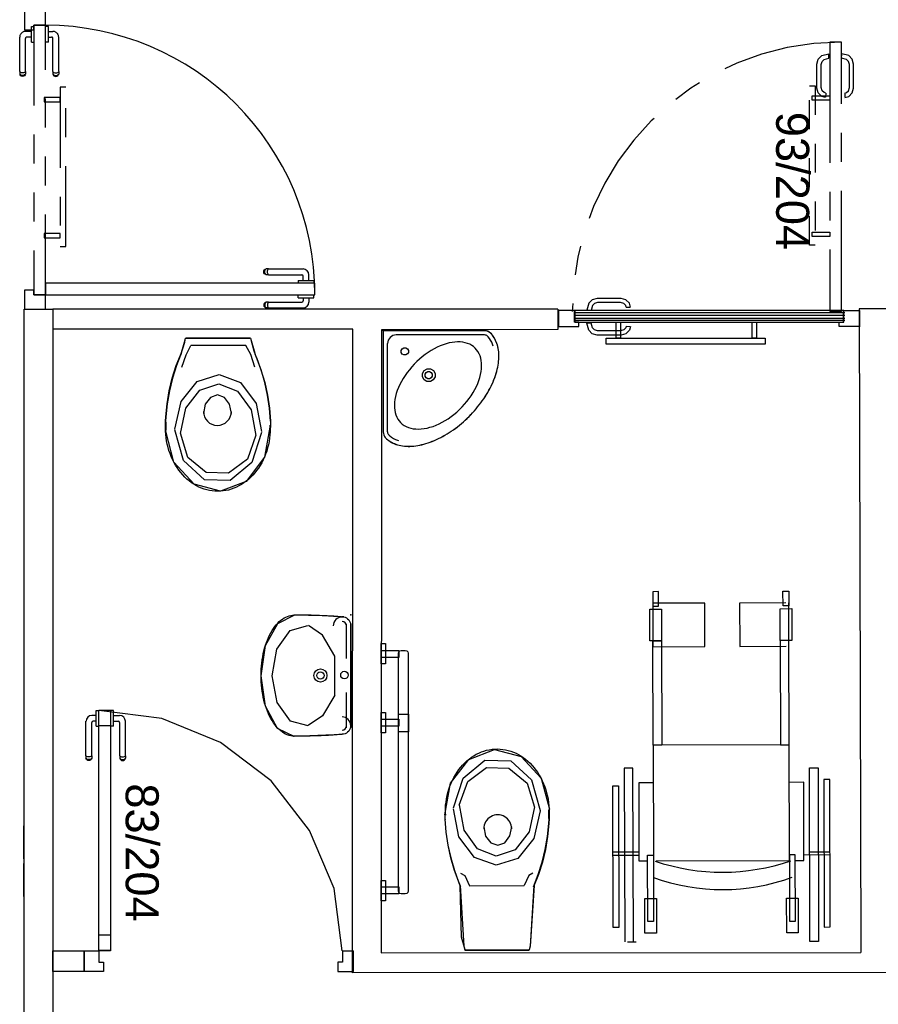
# Model space of a CAD drawing. Header units: millimetres. Extents: x -15 to 127, y -65 to 67.
# Tile 313 of 476: x 41.73 to 44.7, y 23.69 to 27.09. Entities that reach past the tile are written whole.
import ezdxf

# ---------------------------------------------------------------- set-up
doc = ezdxf.new("R2010")
doc.units = ezdxf.units.MM
doc.header["$MEASUREMENT"] = 0
for name, pattern in [('PC_DASH_1', [0.638889, 0.277778, -0.083333, 0.055556, -0.083333, 0.055556, -0.083333]), ('PC_DASH_3', [0.055556, 0.027778, -0.027778]), ('PC_DASH_4', [0.638889, 0.416667, -0.083333, 0.055556, -0.083333])]:
    doc.linetypes.add(name, pattern=pattern)
doc.layers.add('structure rdc', color=7, linetype='Continuous')
doc.styles.get("Standard").update_dxf_attribs({"font": 'BKANT.TTF'})

# ---------------------------------------------------------------- blocks, each defined once
blk = doc.blocks.new('PD_9218')
at = {"layer": 'structure rdc', "color": 0, "linetype": 'PC_DASH_1'}
for points in [[(41.8954, -19.4459), (41.8954, -19.9959), (41.9154, -19.9959), (41.9154, -19.4459), (41.8954, -19.4459)], [(41.84, -19.4808), (41.84, -19.4958), (41.8954, -19.4958), (41.8954, -19.4808), (41.84, -19.4808)], [(41.84, -19.9509), (41.84, -19.9659), (41.8954, -19.9659), (41.8954, -19.9509), (41.84, -19.9509)]]:
    blk.add_lwpolyline(points, dxfattribs=at)
blk = doc.blocks.new('PD_9221')
at = {"layer": 'structure rdc', "color": 0}
for p, q in [((42.7182, -20.1629), (42.7182, -20.1628)), ((42.7182, -20.1727), (42.7182, -20.1629)), ((42.7722, -20.1629), (42.7722, -20.1628)), ((42.7722, -20.1727), (42.7722, -20.1629)), ((42.6, -20.1947), (42.5994, -20.1982)), ((42.5994, -20.1982), (42.6, -20.2016)), ((42.6018, -20.1917), (42.6, -20.1947)), ((42.6, -20.2016), (42.6018, -20.2046)), ((42.6044, -20.1895), (42.6018, -20.1917)), ((42.6018, -20.2046), (42.6044, -20.2068)), ((42.603, -20.1947), (42.6025, -20.1982)), ((42.6025, -20.1982), (42.603, -20.2016)), ((42.6046, -20.1917), (42.603, -20.1947)), ((42.603, -20.2016), (42.6046, -20.2046)), ((42.6077, -20.1883), (42.6044, -20.1895)), ((42.607, -20.1895), (42.6046, -20.1917)), ((42.6046, -20.2046), (42.607, -20.2068)), ((42.6099, -20.1883), (42.6077, -20.1883)), ((42.6161, -20.1883), (42.6099, -20.1883)), ((42.6121, -20.1947), (42.6118, -20.1982)), ((42.6118, -20.1982), (42.6121, -20.2016)), ((42.613, -20.1917), (42.6121, -20.1947)), ((42.6121, -20.2016), (42.613, -20.2046)), ((42.6144, -20.1895), (42.613, -20.1917)), ((42.613, -20.2046), (42.6144, -20.2068)), ((42.6161, -20.1883), (42.7303, -20.1883)), ((42.7182, -20.1728), (42.7182, -20.1727)), ((42.7182, -20.1728), (42.7198, -20.1728)), ((42.7198, -20.1728), (42.7245, -20.1728)), ((42.7245, -20.1728), (42.7317, -20.1728)), ((42.7317, -20.1728), (42.7405, -20.1728)), ((42.7353, -20.1728), (42.7353, -20.1833)), ((42.7405, -20.1728), (42.7499, -20.1728)), ((42.7499, -20.1728), (42.7587, -20.1728)), ((42.7551, -20.1728), (42.7551, -20.188)), ((42.7587, -20.1728), (42.7659, -20.1728)), ((42.7659, -20.1728), (42.7706, -20.1728)), ((42.7706, -20.1728), (42.7722, -20.1728)), ((42.7722, -20.1728), (42.7722, -20.1727)), ((42.6044, -20.2068), (42.6077, -20.208)), ((42.6099, -20.208), (42.6077, -20.208)), ((42.6161, -20.208), (42.6099, -20.208)), ((42.6161, -20.208), (42.735, -20.208))]:
    blk.add_line(p, q, dxfattribs=at)
for centre, radius in [((42.7303, -20.1833), 0.00501), ((42.735, -20.188), 0.02)]:
    blk.add_arc(centre, radius, 270, 0, dxfattribs=at)
blk = doc.blocks.new('PD_9222')
at = {"layer": 'structure rdc', "color": 0}
for p, q in [((42.5994, -20.0832), (42.6, -20.0798)), ((42.6, -20.0867), (42.5994, -20.0832)), ((42.6, -20.0798), (42.6018, -20.0768)), ((42.6018, -20.0897), (42.6, -20.0867)), ((42.6018, -20.0768), (42.6044, -20.0746)), ((42.6044, -20.0919), (42.6018, -20.0897)), ((42.6025, -20.0832), (42.603, -20.0798)), ((42.603, -20.0867), (42.6025, -20.0832)), ((42.603, -20.0798), (42.6046, -20.0768)), ((42.6046, -20.0897), (42.603, -20.0867)), ((42.6044, -20.0746), (42.6077, -20.0734)), ((42.6077, -20.0931), (42.6044, -20.0919)), ((42.6046, -20.0768), (42.607, -20.0746)), ((42.607, -20.0919), (42.6046, -20.0897)), ((42.6099, -20.0734), (42.6077, -20.0734)), ((42.6099, -20.0931), (42.6077, -20.0931)), ((42.6161, -20.0734), (42.6099, -20.0734)), ((42.6161, -20.0931), (42.6099, -20.0931)), ((42.6118, -20.0832), (42.6121, -20.0798)), ((42.6121, -20.0867), (42.6118, -20.0832)), ((42.6121, -20.0798), (42.613, -20.0768)), ((42.613, -20.0897), (42.6121, -20.0867)), ((42.613, -20.0768), (42.6144, -20.0746)), ((42.6144, -20.0919), (42.613, -20.0897)), ((42.6161, -20.0734), (42.735, -20.0734)), ((42.6161, -20.0931), (42.7303, -20.0931)), ((42.7353, -20.1137), (42.7353, -20.0981)), ((42.7551, -20.1137), (42.7551, -20.0934)), ((42.7182, -20.1137), (42.7198, -20.1137)), ((42.7182, -20.1137), (42.7182, -20.1138)), ((42.7182, -20.1138), (42.7182, -20.1236)), ((42.7182, -20.1236), (42.7182, -20.1237)), ((42.7198, -20.1137), (42.7245, -20.1137)), ((42.7245, -20.1137), (42.7317, -20.1137)), ((42.7317, -20.1137), (42.7405, -20.1137)), ((42.7405, -20.1137), (42.7499, -20.1137)), ((42.7499, -20.1137), (42.7587, -20.1137)), ((42.7587, -20.1137), (42.7659, -20.1137)), ((42.7659, -20.1137), (42.7706, -20.1137)), ((42.7706, -20.1137), (42.7722, -20.1137)), ((42.7722, -20.1137), (42.7722, -20.1138)), ((42.7722, -20.1138), (42.7722, -20.1236)), ((42.7722, -20.1236), (42.7722, -20.1237))]:
    blk.add_line(p, q, dxfattribs=at)
for centre, radius in [((42.7303, -20.0981), 0.00501), ((42.735, -20.0934), 0.02)]:
    blk.add_arc(centre, radius, 0, 90, dxfattribs=at)
blk = doc.blocks.new('PD_9220')
at = {"layer": 'structure rdc'}
for name in ['PD_9222', 'PD_9221']:
    blk.add_blockref(name, (0, 0), dxfattribs=at)
blk = doc.blocks.new('PD_9219')
at = {"layer": 'structure rdc', "color": 0}
for points in [[(41.7729, -19.183), (41.7729, -19.2474), (41.8049, -19.2474), (41.8049, -19.2315), (41.845, -19.2315), (41.845, -19.183), (41.7729, -19.183)], [(42.7762, -20.1628), (42.7762, -20.1227), (41.845, -20.1227), (41.845, -20.1628), (42.7762, -20.1628)], [(41.8049, -20.1628), (41.8049, -20.1469), (41.7729, -20.1469), (41.7729, -20.2128), (41.845, -20.2128), (41.845, -20.1628), (41.8049, -20.1628)]]:
    blk.add_lwpolyline(points, dxfattribs=at)
blk.add_arc((41.845, -20.1628), 0.9313, 0, 90, dxfattribs=at)
at = {"layer": 'structure rdc'}
blk.add_blockref('PD_9220', (0, 0), dxfattribs=at)
blk = doc.blocks.new('PD_9224')
at = {"layer": 'structure rdc', "color": 0, "linetype": 'PC_DASH_1'}
for p, q in [((41.8454, -19.2354), (41.8453, -19.2354)), ((41.8553, -19.2354), (41.8454, -19.2354)), ((41.8554, -19.2354), (41.8553, -19.2354)), ((41.8554, -19.237), (41.8554, -19.2354)), ((41.8554, -19.2417), (41.8554, -19.237)), ((41.8554, -19.2489), (41.8554, -19.2417)), ((41.8554, -19.2577), (41.8554, -19.2489)), ((41.8554, -19.2525), (41.8706, -19.2525)), ((41.8554, -19.2671), (41.8554, -19.2577)), ((41.8554, -19.2759), (41.8554, -19.2671)), ((41.8554, -19.2723), (41.8659, -19.2723)), ((41.8554, -19.2831), (41.8554, -19.2759)), ((41.8554, -19.2878), (41.8554, -19.2831)), ((41.8709, -19.3915), (41.8709, -19.2773)), ((41.8906, -19.3915), (41.8906, -19.2726)), ((41.8454, -19.2894), (41.8453, -19.2894)), ((41.8553, -19.2894), (41.8454, -19.2894)), ((41.8554, -19.2894), (41.8553, -19.2894)), ((41.8554, -19.2894), (41.8554, -19.2878)), ((41.8709, -19.3915), (41.8709, -19.3977)), ((41.8709, -19.3977), (41.8709, -19.3999)), ((41.8709, -19.3999), (41.8721, -19.4032)), ((41.8721, -19.3932), (41.8743, -19.3946)), ((41.8721, -19.4006), (41.8743, -19.403)), ((41.8721, -19.4032), (41.8743, -19.4058)), ((41.8743, -19.3946), (41.8773, -19.3955)), ((41.8743, -19.403), (41.8773, -19.4046)), ((41.8743, -19.4058), (41.8773, -19.4076)), ((41.8773, -19.3955), (41.8807, -19.3958)), ((41.8773, -19.4046), (41.8807, -19.4051)), ((41.8773, -19.4076), (41.8807, -19.4082)), ((41.8807, -19.3958), (41.8842, -19.3955)), ((41.8807, -19.4051), (41.8842, -19.4046)), ((41.8807, -19.4082), (41.8842, -19.4076)), ((41.8842, -19.3955), (41.8872, -19.3946)), ((41.8842, -19.4046), (41.8872, -19.403)), ((41.8842, -19.4076), (41.8872, -19.4058)), ((41.8872, -19.3946), (41.8894, -19.3932)), ((41.8872, -19.403), (41.8894, -19.4006)), ((41.8872, -19.4058), (41.8894, -19.4032)), ((41.8894, -19.4032), (41.8906, -19.3999)), ((41.8906, -19.3915), (41.8906, -19.3977)), ((41.8906, -19.3977), (41.8906, -19.3999))]:
    blk.add_line(p, q, dxfattribs=at)
for centre, radius in [((41.8659, -19.2773), 0.00501), ((41.8706, -19.2726), 0.02)]:
    blk.add_arc(centre, radius, 0, 90, dxfattribs=at)
blk = doc.blocks.new('PD_9225')
at = {"layer": 'structure rdc', "color": 0, "linetype": 'PC_DASH_1'}
for p, q in [((41.7963, -19.237), (41.7963, -19.2354)), ((41.7963, -19.2354), (41.7964, -19.2354)), ((41.7963, -19.2417), (41.7963, -19.237)), ((41.7963, -19.2489), (41.7963, -19.2417)), ((41.7963, -19.2577), (41.7963, -19.2489)), ((41.7964, -19.2354), (41.8062, -19.2354)), ((41.8062, -19.2354), (41.8063, -19.2354)), ((41.7559, -19.3915), (41.7559, -19.2726)), ((41.7757, -19.3915), (41.7757, -19.2773)), ((41.7963, -19.2525), (41.776, -19.2525)), ((41.7963, -19.2723), (41.7807, -19.2723)), ((41.7963, -19.2671), (41.7963, -19.2577)), ((41.7963, -19.2759), (41.7963, -19.2671)), ((41.7963, -19.2831), (41.7963, -19.2759)), ((41.7963, -19.2878), (41.7963, -19.2831)), ((41.7963, -19.2894), (41.7963, -19.2878)), ((41.7963, -19.2894), (41.7964, -19.2894)), ((41.7964, -19.2894), (41.8062, -19.2894)), ((41.8062, -19.2894), (41.8063, -19.2894)), ((41.7559, -19.3915), (41.7559, -19.3977)), ((41.7559, -19.3977), (41.7559, -19.3999)), ((41.7571, -19.4032), (41.7559, -19.3999)), ((41.7594, -19.3946), (41.7571, -19.3932)), ((41.7594, -19.403), (41.7571, -19.4006)), ((41.7594, -19.4058), (41.7571, -19.4032)), ((41.7624, -19.3955), (41.7594, -19.3946)), ((41.7624, -19.4046), (41.7594, -19.403)), ((41.7624, -19.4076), (41.7594, -19.4058)), ((41.7658, -19.3958), (41.7624, -19.3955)), ((41.7658, -19.4051), (41.7624, -19.4046)), ((41.7658, -19.4082), (41.7624, -19.4076)), ((41.7692, -19.3955), (41.7658, -19.3958)), ((41.7692, -19.4046), (41.7658, -19.4051)), ((41.7692, -19.4076), (41.7658, -19.4082)), ((41.7722, -19.3946), (41.7692, -19.3955)), ((41.7722, -19.403), (41.7692, -19.4046)), ((41.7722, -19.4058), (41.7692, -19.4076)), ((41.7745, -19.3932), (41.7722, -19.3946)), ((41.7745, -19.4006), (41.7722, -19.403)), ((41.7745, -19.4032), (41.7722, -19.4058)), ((41.7757, -19.3999), (41.7745, -19.4032)), ((41.7757, -19.3915), (41.7757, -19.3977)), ((41.7757, -19.3977), (41.7757, -19.3999))]:
    blk.add_line(p, q, dxfattribs=at)
for centre, radius in [((41.776, -19.2726), 0.02), ((41.7807, -19.2773), 0.00501)]:
    blk.add_arc(centre, radius, 90, 180, dxfattribs=at)
blk = doc.blocks.new('PD_9223')
at = {"layer": 'structure rdc'}
for name in ['PD_9225', 'PD_9224']:
    blk.add_blockref(name, (0, 0), dxfattribs=at)
blk = doc.blocks.new('PD_9239')
at = {"layer": 'structure rdc', "color": 0}
for points in [[(43.8172, -20.2574), (43.8322, -20.2574), (43.8322, -20.3129), (43.8172, -20.3129), (43.8172, -20.2574)], [(44.2873, -20.2574), (44.3023, -20.2574), (44.3023, -20.3129), (44.2873, -20.3129), (44.2873, -20.2574)], [(43.7822, -20.3129), (44.3322, -20.3129), (44.3322, -20.3329), (43.7822, -20.3329), (43.7822, -20.3129)]]:
    blk.add_lwpolyline(points, dxfattribs=at)
blk = doc.blocks.new('PD_9240')
at = {"layer": 'structure rdc', "color": 0, "linetype": 'PC_DASH_3'}
for points in [[(44.5045, -19.4407), (44.5045, -19.9907), (44.4845, -19.9907), (44.4845, -19.4407), (44.5045, -19.4407)], [(44.5558, -19.4756), (44.5558, -19.4906), (44.4945, -19.4906), (44.4945, -19.4756), (44.5558, -19.4756)], [(44.5558, -19.9457), (44.5558, -19.9607), (44.4945, -19.9607), (44.4945, -19.9457), (44.5558, -19.9457)]]:
    blk.add_lwpolyline(points, dxfattribs=at)
blk = doc.blocks.new('PD_9242')
at = {"layer": 'structure rdc', "color": 0}
for points in [[(43.6181, -20.2174), (43.6181, -20.2724), (43.6881, -20.2724), (43.6881, -20.2574), (43.6731, -20.2574), (43.6731, -20.2174), (43.6181, -20.2174)], [(44.6037, -20.2574), (44.6037, -20.2174), (43.6737, -20.2174), (43.6737, -20.2574), (44.6037, -20.2574)], [(44.6581, -20.2174), (44.6581, -20.2724), (44.5881, -20.2724), (44.5881, -20.2574), (44.6031, -20.2574), (44.6031, -20.2174), (44.6581, -20.2174)]]:
    blk.add_lwpolyline(points, dxfattribs=at)
blk = doc.blocks.new('PD_9241')
at = {"layer": 'structure rdc', "color": 0}
blk.add_point((44.6581, -20.2724), dxfattribs=at)
at = {"layer": 'structure rdc'}
blk.add_blockref('PD_9242', (0, 0), dxfattribs=at)
blk = doc.blocks.new('PD_9244')
at = {"layer": 'structure rdc', "color": 0, "linetype": 'PC_DASH_4'}
for p, q in [((44.5521, -19.3449), (44.5517, -19.3299)), ((44.5412, -19.4655), (44.5408, -19.4798))]:
    blk.add_line(p, q, dxfattribs=at)
for points in [[(44.5408, -19.4809), (44.5276, -19.4774), (44.5154, -19.4651), (44.5109, -19.4483), (44.5109, -19.3654), (44.5154, -19.3486), (44.5276, -19.3363), (44.5517, -19.3299)], [(44.5412, -19.4659), (44.5352, -19.4643), (44.5285, -19.4575), (44.5255, -19.4464), (44.5255, -19.3673), (44.5285, -19.3562), (44.5352, -19.3494), (44.5521, -19.3449)]]:
    blk.add_lwpolyline(points, dxfattribs=at)
blk = doc.blocks.new('PD_9245')
at = {"layer": 'structure rdc', "color": 0, "linetype": 'PC_DASH_4'}
for p, q in [((44.596, -19.3449), (44.5964, -19.3299)), ((44.607, -19.4655), (44.6073, -19.4798))]:
    blk.add_line(p, q, dxfattribs=at)
for points in [[(44.607, -19.4659), (44.6129, -19.4643), (44.6197, -19.4575), (44.6227, -19.4464), (44.6227, -19.3673), (44.6197, -19.3562), (44.6129, -19.3494), (44.596, -19.3449)], [(44.6074, -19.4809), (44.6205, -19.4774), (44.6328, -19.4651), (44.6373, -19.4483), (44.6373, -19.3654), (44.6328, -19.3486), (44.6205, -19.3363), (44.5964, -19.3299)]]:
    blk.add_lwpolyline(points, dxfattribs=at)
blk = doc.blocks.new('PD_9243')
at = {"layer": 'structure rdc'}
for name in ['PD_9244', 'PD_9245']:
    blk.add_blockref(name, (0, 0), dxfattribs=at)
blk = doc.blocks.new('PD_9247')
at = {"layer": 'structure rdc', "color": 0}
for p, q in [((44.6066, -20.2254), (43.6741, -20.2254)), ((44.6066, -20.2344), (43.6741, -20.2344)), ((44.6066, -20.2444), (43.6741, -20.2444)), ((44.6066, -20.2514), (43.6741, -20.2514))]:
    blk.add_line(p, q, dxfattribs=at)
blk = doc.blocks.new('PD_9249')
at = {"layer": 'structure rdc', "color": 0}
for p, q in [((43.7305, -20.2165), (43.7155, -20.2161)), ((43.8511, -20.2055), (43.8654, -20.2051))]:
    blk.add_line(p, q, dxfattribs=at)
for points in [[(43.8665, -20.2051), (43.863, -20.192), (43.8507, -20.1797), (43.834, -20.1752), (43.751, -20.1752), (43.7343, -20.1797), (43.722, -20.192), (43.7155, -20.2161)], [(43.8515, -20.2055), (43.8499, -20.1996), (43.8432, -20.1928), (43.832, -20.1898), (43.753, -20.1898), (43.7418, -20.1928), (43.7351, -20.1996), (43.7305, -20.2165)]]:
    blk.add_lwpolyline(points, dxfattribs=at)
blk = doc.blocks.new('PD_9250')
at = {"layer": 'structure rdc', "color": 0}
for p, q in [((43.7305, -20.2603), (43.7155, -20.2608)), ((43.8511, -20.2713), (43.8654, -20.2717))]:
    blk.add_line(p, q, dxfattribs=at)
for points in [[(43.8665, -20.2717), (43.863, -20.2849), (43.8507, -20.2971), (43.834, -20.3016), (43.751, -20.3016), (43.7343, -20.2971), (43.722, -20.2849), (43.7155, -20.2608)], [(43.8515, -20.2713), (43.8499, -20.2773), (43.8432, -20.284), (43.832, -20.287), (43.753, -20.287), (43.7418, -20.284), (43.7351, -20.2773), (43.7305, -20.2603)]]:
    blk.add_lwpolyline(points, dxfattribs=at)
blk = doc.blocks.new('PD_9248')
at = {"layer": 'structure rdc'}
for name in ['PD_9249', 'PD_9250']:
    blk.add_blockref(name, (0, 0), dxfattribs=at)
blk = doc.blocks.new('PD_9246')
at = {"layer": 'structure rdc'}
for name in ['PD_9248', 'PD_9247']:
    blk.add_blockref(name, (0, 0), dxfattribs=at)
blk = doc.blocks.new('PD_9251')
at = {"layer": 'structure rdc', "color": 0}
for p, q in [((42.5535, -20.3123), (42.3303, -20.3124)), ((42.5377, -20.3381), (42.3472, -20.3382)), ((42.2607, -20.6014), (42.2607, -20.6316)), ((42.6227, -20.598), (42.6227, -20.6214))]:
    blk.add_line(p, q, dxfattribs=at)
for points in [[(42.553, -20.3127), (42.5652, -20.3564), (42.5694, -20.3694), (42.569, -20.3675), (42.5739, -20.3791), (42.5897, -20.4216), (42.6025, -20.4651), (42.6122, -20.5094), (42.6189, -20.5543), (42.6223, -20.5995), (42.6222, -20.598), (42.6222, -20.6214), (42.6215, -20.6133), (42.6216, -20.624), (42.6214, -20.6355), (42.6206, -20.6469), (42.6193, -20.6582), (42.6175, -20.6694), (42.6153, -20.6806), (42.6126, -20.6915), (42.6094, -20.7023), (42.6057, -20.7128), (42.6016, -20.7231), (42.597, -20.7331), (42.5921, -20.7429), (42.5867, -20.7523), (42.5809, -20.7613), (42.5747, -20.77), (42.5681, -20.7782), (42.5612, -20.7861), (42.554, -20.7935), (42.5465, -20.8004), (42.5387, -20.8068), (42.5306, -20.8127), (42.5222, -20.8182), (42.5137, -20.823), (42.5049, -20.8274), (42.496, -20.8311), (42.4869, -20.8343), (42.4777, -20.837), (42.4683, -20.839), (42.4589, -20.8404), (42.4495, -20.8413), (42.44, -20.8415), (42.4306, -20.8412), (42.4211, -20.8402), (42.4118, -20.8387), (42.4024, -20.8366), (42.3933, -20.8338), (42.3842, -20.8305), (42.3753, -20.8267), (42.3665, -20.8223), (42.358, -20.8173), (42.3497, -20.8118), (42.3417, -20.8058), (42.3339, -20.7993), (42.3264, -20.7923), (42.3192, -20.7848), (42.3124, -20.7769), (42.3059, -20.7685), (42.2998, -20.7598), (42.294, -20.7507), (42.2887, -20.7413), (42.2838, -20.7315), (42.2793, -20.7214), (42.2753, -20.7111), (42.2717, -20.7005), (42.2686, -20.6897), (42.2659, -20.6787), (42.2637, -20.6676), (42.262, -20.6563), (42.2608, -20.645), (42.2601, -20.6336), (42.2602, -20.6316), (42.2602, -20.6014), (42.2597, -20.5997), (42.2605, -20.5845), (42.265, -20.5393), (42.2726, -20.4946), (42.2833, -20.4506), (42.2971, -20.4074), (42.3139, -20.3652), (42.3126, -20.3696), (42.3256, -20.3261), (42.3289, -20.3129), (42.3298, -20.3124), (42.553, -20.3123)], [(42.313, -20.3696), (42.3261, -20.3261), (42.3294, -20.3129)], [(42.3165, -20.4123), (42.3313, -20.3695), (42.3477, -20.3382)], [(42.569, -20.4122), (42.5541, -20.3694), (42.5377, -20.3381)], [(42.5535, -20.3127), (42.5657, -20.3564), (42.5699, -20.3694)], [(42.3143, -20.3652), (42.2976, -20.4074), (42.2838, -20.4506), (42.2731, -20.4946), (42.2654, -20.5393), (42.2609, -20.5845), (42.2601, -20.5997)], [(42.6228, -20.5995), (42.6193, -20.5543), (42.6127, -20.5094), (42.603, -20.4651), (42.5902, -20.4216), (42.5744, -20.3791), (42.5695, -20.3675)], [(42.2923, -20.6273), (42.3137, -20.5313), (42.3696, -20.462), (42.4448, -20.4379), (42.5192, -20.4657), (42.573, -20.5377), (42.5916, -20.6347), (42.5916, -20.6347)], [(42.3117, -20.6416), (42.3303, -20.5546), (42.3788, -20.4918), (42.4441, -20.4701), (42.5088, -20.4952), (42.5554, -20.5604), (42.5716, -20.6483), (42.5716, -20.6483)], [(42.4875, -20.5727), (42.481, -20.5406), (42.4633, -20.517), (42.439, -20.5084), (42.4148, -20.5171), (42.3971, -20.5406), (42.3906, -20.5728)], [(42.6219, -20.6133), (42.6018, -20.7237), (42.5388, -20.8071), (42.4497, -20.8413), (42.3583, -20.8172), (42.2891, -20.7412), (42.2606, -20.6336), (42.2606, -20.6336)], [(42.5917, -20.638), (42.5583, -20.7423), (42.4837, -20.8042), (42.3942, -20.8016), (42.3218, -20.7355), (42.2923, -20.6294)], [(42.5717, -20.6477), (42.5428, -20.7299), (42.4779, -20.7787), (42.4002, -20.7767), (42.3374, -20.7246), (42.3117, -20.6409)]]:
    blk.add_lwpolyline(points, dxfattribs=at)
blk.add_arc((42.4391, -20.5655), 0.0484, 180.0278, 0.0278, dxfattribs=at)
blk = doc.blocks.new('PD_9252')
at = {"layer": 'structure rdc', "color": 0}
for p, q in [((42.8849, -21.4193), (42.8849, -21.299)), ((42.8998, -21.6583), (42.9, -21.299)), ((42.8848, -21.6583), (42.8848, -21.5361))]:
    blk.add_line(p, q, dxfattribs=at)
for points in [[(42.8707, -21.6807), (42.8652, -21.6813), (42.8592, -21.6819), (42.8528, -21.6825), (42.846, -21.6831), (42.8387, -21.6836), (42.8311, -21.6841), (42.8232, -21.6845), (42.8149, -21.685), (42.8063, -21.6854), (42.7975, -21.6857), (42.7883, -21.6861), (42.779, -21.6864), (42.7694, -21.6866), (42.7596, -21.6869), (42.7497, -21.6871), (42.7397, -21.6872), (42.7295, -21.6873), (42.7193, -21.6874), (42.709, -21.6874), (42.7026, -21.6874), (42.7046, -21.6876), (42.6986, -21.6873), (42.6926, -21.6865), (42.6866, -21.685), (42.6807, -21.683), (42.6749, -21.6805), (42.6691, -21.6774), (42.6635, -21.6737), (42.6579, -21.6695), (42.6525, -21.6648), (42.6472, -21.6596), (42.6421, -21.6538), (42.6371, -21.6476), (42.6324, -21.6409), (42.6278, -21.6338), (42.6234, -21.6263), (42.6193, -21.6183), (42.6154, -21.61), (42.6117, -21.6013), (42.6083, -21.5922), (42.6052, -21.5829), (42.6024, -21.5733), (42.5998, -21.5634), (42.5975, -21.5532), (42.5955, -21.5429), (42.5938, -21.5324), (42.5924, -21.5217), (42.5913, -21.511), (42.5905, -21.5001), (42.59, -21.4892), (42.5899, -21.4782), (42.59, -21.4673), (42.5905, -21.4563), (42.5913, -21.4455), (42.5924, -21.4347), (42.5938, -21.424), (42.5955, -21.4135), (42.5975, -21.4032), (42.5998, -21.3931), (42.6024, -21.3832), (42.6053, -21.3735), (42.6085, -21.3642), (42.6119, -21.3552), (42.6155, -21.3465), (42.6194, -21.3381), (42.6236, -21.3302), (42.6279, -21.3226), (42.6325, -21.3155), (42.6373, -21.3089), (42.6422, -21.3027), (42.6474, -21.2969), (42.6527, -21.2917), (42.6581, -21.287), (42.6636, -21.2828), (42.6693, -21.2791), (42.6751, -21.276), (42.6809, -21.2735), (42.6868, -21.2715), (42.6928, -21.27), (42.6988, -21.2692), (42.7048, -21.2689), (42.7028, -21.268), (42.7131, -21.2681), (42.7233, -21.2681), (42.7335, -21.2682), (42.7436, -21.2684), (42.7536, -21.2685), (42.7635, -21.2687), (42.7732, -21.269), (42.7827, -21.2693), (42.792, -21.2696), (42.801, -21.27), (42.8098, -21.2704), (42.8182, -21.2708), (42.8264, -21.2712), (42.8342, -21.2717), (42.8417, -21.2722), (42.8488, -21.2728), (42.8554, -21.2733), (42.8617, -21.2739), (42.8675, -21.2745), (42.8729, -21.2752), (42.8764, -21.2756), (42.8699, -21.2748), (42.8751, -21.2752), (42.8802, -21.2766), (42.8849, -21.2789), (42.8892, -21.2819), (42.8929, -21.2856), (42.8959, -21.29), (42.8982, -21.2947), (42.8995, -21.2998), (42.9, -21.3051), (42.9, -21.298), (42.8998, -21.6574), (42.8998, -21.6503), (42.8993, -21.6556), (42.898, -21.6607), (42.8958, -21.6655), (42.8928, -21.6698), (42.889, -21.6735), (42.8848, -21.6765), (42.88, -21.6788), (42.8749, -21.6801), (42.8697, -21.6806)], [(42.7046, -21.6886), (42.6472, -21.6605), (42.6052, -21.5839), (42.5899, -21.4792), (42.6053, -21.3745), (42.6474, -21.2979), (42.7048, -21.2699)], [(42.8764, -21.2766), (42.8041, -21.2711), (42.7028, -21.269)], [(42.7523, -21.6519), (42.6914, -21.6356), (42.6453, -21.5716), (42.628, -21.4792), (42.6447, -21.3866), (42.6905, -21.3219), (42.7513, -21.3046)], [(42.8445, -21.4106), (42.802, -21.3385), (42.7534, -21.3049)], [(42.844, -21.4106), (42.8439, -21.5452)], [(42.8444, -21.5452), (42.8018, -21.6173), (42.7532, -21.6509)], [(42.8707, -21.6817), (42.7026, -21.6884)]]:
    blk.add_lwpolyline(points, dxfattribs=at)
for centre, radius in [((42.795, -21.4778), 0.0227), ((42.795, -21.4778), 0.0126), ((42.878, -21.4762), 0.0129)]:
    blk.add_circle(centre, radius, dxfattribs=at)
for centre, radius, start, end in [((42.8699, -21.3061), 0.0303, 90, 180), ((42.8699, -21.3061), 0.0152, 359.9722, 89.9722), ((42.8697, -21.6512), 0.0303, 0, 90), ((42.8697, -21.6512), 0.0152, 269.9722, 359.9722)]:
    blk.add_arc(centre, radius, start, end, dxfattribs=at)
blk = doc.blocks.new('PD_9254')
at = {"layer": 'structure rdc', "color": 0}
for p, q in [((42.0206, -21.6003), (42.0206, -21.5987)), ((42.0206, -21.5987), (42.0207, -21.5987)), ((42.0207, -21.5987), (42.0307, -21.5987)), ((42.0307, -21.5987), (42.0308, -21.5987)), ((42.0206, -21.6159), (42.0052, -21.6159)), ((42.0206, -21.605), (42.0206, -21.6003)), ((42.0206, -21.6122), (42.0206, -21.605)), ((42.0206, -21.621), (42.0206, -21.6122)), ((42.0206, -21.6304), (42.0206, -21.621)), ((42.0206, -21.6393), (42.0206, -21.6304)), ((41.9849, -21.7549), (41.9849, -21.6359)), ((42.0049, -21.7549), (42.0049, -21.6406)), ((42.0206, -21.6356), (42.01, -21.6356)), ((42.0206, -21.6464), (42.0206, -21.6393)), ((42.0206, -21.6511), (42.0206, -21.6464)), ((42.0206, -21.6528), (42.0206, -21.6511)), ((42.0206, -21.6528), (42.0207, -21.6528)), ((42.0207, -21.6528), (42.0307, -21.6528)), ((42.0307, -21.6528), (42.0308, -21.6528)), ((41.9849, -21.7549), (41.9849, -21.761)), ((41.9849, -21.761), (41.9849, -21.7632)), ((41.9862, -21.7665), (41.9849, -21.7632)), ((41.9884, -21.758), (41.9862, -21.7566)), ((41.9884, -21.7664), (41.9862, -21.764)), ((41.9884, -21.7692), (41.9862, -21.7665)), ((41.9915, -21.7589), (41.9884, -21.758)), ((41.9915, -21.7679), (41.9884, -21.7664)), ((41.9915, -21.7709), (41.9884, -21.7692)), ((41.9949, -21.7592), (41.9915, -21.7589)), ((41.9949, -21.7685), (41.9915, -21.7679)), ((41.9984, -21.7589), (41.9949, -21.7592)), ((41.9984, -21.7679), (41.9949, -21.7685)), ((42.0015, -21.758), (41.9984, -21.7589)), ((42.0015, -21.7664), (41.9984, -21.7679)), ((42.0015, -21.7692), (41.9984, -21.7709)), ((42.0037, -21.7566), (42.0015, -21.758)), ((42.0037, -21.764), (42.0015, -21.7664)), ((42.0037, -21.7665), (42.0015, -21.7692)), ((42.0049, -21.7632), (42.0037, -21.7665)), ((42.0049, -21.7549), (42.0049, -21.761)), ((42.0049, -21.761), (42.0049, -21.7632)), ((41.9949, -21.7715), (41.9915, -21.7709)), ((41.9984, -21.7709), (41.9949, -21.7715))]:
    blk.add_line(p, q, dxfattribs=at)
for centre, radius in [((42.0052, -21.6359), 0.02), ((42.01, -21.6406), 0.00501)]:
    blk.add_arc(centre, radius, 90, 180, dxfattribs=at)
blk = doc.blocks.new('PD_9255')
at = {"layer": 'structure rdc', "color": 0}
for p, q in [((42.0705, -21.5987), (42.0704, -21.5987)), ((42.0804, -21.5987), (42.0705, -21.5987)), ((42.0805, -21.5987), (42.0804, -21.5987)), ((42.0805, -21.6003), (42.0805, -21.5987)), ((42.0805, -21.605), (42.0805, -21.6003)), ((42.0805, -21.6122), (42.0805, -21.605)), ((42.0805, -21.621), (42.0805, -21.6122)), ((42.0805, -21.6159), (42.1011, -21.6159)), ((42.0805, -21.6304), (42.0805, -21.621)), ((42.0805, -21.6393), (42.0805, -21.6304)), ((42.0705, -21.6528), (42.0704, -21.6528)), ((42.0804, -21.6528), (42.0705, -21.6528)), ((42.0805, -21.6528), (42.0804, -21.6528)), ((42.0805, -21.6356), (42.0963, -21.6356)), ((42.0805, -21.6464), (42.0805, -21.6393)), ((42.0805, -21.6511), (42.0805, -21.6464)), ((42.0805, -21.6528), (42.0805, -21.6511)), ((42.1014, -21.7549), (42.1014, -21.6406)), ((42.1214, -21.7549), (42.1214, -21.6359)), ((42.1014, -21.7549), (42.1014, -21.761)), ((42.1014, -21.761), (42.1014, -21.7632)), ((42.1014, -21.7632), (42.1026, -21.7665)), ((42.1026, -21.7566), (42.1049, -21.758)), ((42.1026, -21.764), (42.1049, -21.7664)), ((42.1026, -21.7665), (42.1049, -21.7692)), ((42.1049, -21.758), (42.1079, -21.7589)), ((42.1049, -21.7664), (42.1079, -21.7679)), ((42.1049, -21.7692), (42.1079, -21.7709)), ((42.1079, -21.7589), (42.1114, -21.7592)), ((42.1079, -21.7679), (42.1114, -21.7685)), ((42.1114, -21.7592), (42.1149, -21.7589)), ((42.1114, -21.7685), (42.1149, -21.7679)), ((42.1149, -21.7589), (42.1179, -21.758)), ((42.1149, -21.7679), (42.1179, -21.7664)), ((42.1149, -21.7709), (42.1179, -21.7692)), ((42.1179, -21.758), (42.1202, -21.7566)), ((42.1179, -21.7664), (42.1202, -21.764)), ((42.1179, -21.7692), (42.1202, -21.7665)), ((42.1202, -21.7665), (42.1214, -21.7632)), ((42.1214, -21.7549), (42.1214, -21.761)), ((42.1214, -21.761), (42.1214, -21.7632)), ((42.1079, -21.7709), (42.1114, -21.7715)), ((42.1114, -21.7715), (42.1149, -21.7709))]:
    blk.add_line(p, q, dxfattribs=at)
for centre, radius in [((42.1011, -21.6359), 0.02), ((42.0963, -21.6406), 0.00501)]:
    blk.add_arc(centre, radius, 0, 90, dxfattribs=at)
blk = doc.blocks.new('PD_9253')
at = {"layer": 'structure rdc'}
for name in ['PD_9254', 'PD_9255']:
    blk.add_blockref(name, (0, 0), dxfattribs=at)
blk = doc.blocks.new('PD_9257')
at = {"layer": 'structure rdc', "color": 0}
for p, q in [((42.8719, -22.4284), (42.9088, -22.4284)), ((42.9088, -22.5005), (42.9088, -22.4284)), ((42.8558, -22.5005), (42.9088, -22.5005))]:
    blk.add_line(p, q, dxfattribs=at)
blk.add_lwpolyline([(42.8719, -22.4284), (42.8719, -22.4684), (42.8558, -22.4684), (42.8558, -22.5005), (42.8719, -22.5005)], dxfattribs=at)
blk = doc.blocks.new('PD_9258')
at = {"layer": 'structure rdc', "color": 0}
for points in [[(42.0701, -21.6513), (42.0295, -21.6513), (42.0295, -21.5977), (42.0701, -21.5977), (42.0701, -21.6513)], [(42.0701, -22.4277), (42.0295, -22.4277), (42.0295, -22.3742), (42.0701, -22.3742), (42.0701, -22.4277)]]:
    blk.add_lwpolyline(points, dxfattribs=at)
blk = doc.blocks.new('PD_9256')
at = {"layer": 'structure rdc', "color": 0}
blk.add_line((41.9788, -22.5005), (41.9788, -22.4284), dxfattribs=at)
for points in [[(42.0295, -21.5973), (42.0701, -21.5973), (42.0701, -22.4284), (42.0295, -22.4284), (42.0295, -21.5973)], [(42.8706, -22.4284), (42.842, -22.2136), (42.7579, -22.0134), (42.6243, -21.8415), (42.4501, -21.7096), (42.2472, -21.6267), (42.0295, -21.5984)], [(42.0295, -22.4684), (42.0457, -22.4684), (42.0457, -22.5005), (41.9788, -22.5005), (41.9788, -22.4284), (42.0295, -22.4284), (42.0295, -22.4684)]]:
    blk.add_lwpolyline(points, dxfattribs=at)
at = {"layer": 'structure rdc'}
for name in ['PD_9258', 'PD_9257']:
    blk.add_blockref(name, (0, 0), dxfattribs=at)
blk = doc.blocks.new('PD_9259')
at = {"layer": 'structure rdc', "color": 0}
for p, q in [((43.0122, -20.2862), (43.012, -20.6362)), ((43.0122, -20.2862), (43.3622, -20.2863)), ((43.3622, -20.3013), (43.0572, -20.3012)), ((43.027, -20.6362), (43.0272, -20.3312))]:
    blk.add_line(p, q, dxfattribs=at)
for points in [[(43.0195, -20.6566), (43.0234, -20.6603), (43.0275, -20.6637), (43.0318, -20.6669), (43.0363, -20.6699), (43.041, -20.6726), (43.0459, -20.6751), (43.051, -20.6773), (43.0562, -20.6793), (43.0617, -20.6811), (43.0673, -20.6826), (43.0731, -20.6838), (43.079, -20.6848), (43.0851, -20.6856), (43.0913, -20.6861), (43.0977, -20.6863), (43.1042, -20.6863), (43.1108, -20.686), (43.1175, -20.6854), (43.1243, -20.6846), (43.1312, -20.6836), (43.1382, -20.6823), (43.1453, -20.6807), (43.1524, -20.6789), (43.1596, -20.6768), (43.1668, -20.6745), (43.1741, -20.672), (43.1814, -20.6692), (43.1888, -20.6662), (43.1961, -20.6629), (43.2035, -20.6595), (43.2109, -20.6558), (43.2182, -20.6518), (43.2255, -20.6477), (43.2328, -20.6433), (43.2401, -20.6388), (43.2473, -20.634), (43.2544, -20.6291), (43.2615, -20.624), (43.2685, -20.6186), (43.2755, -20.6131), (43.2823, -20.6075), (43.2891, -20.6017), (43.2957, -20.5957), (43.3022, -20.5896), (43.3086, -20.5833), (43.3149, -20.5769), (43.321, -20.5704), (43.327, -20.5638), (43.3328, -20.5571), (43.3384, -20.5502), (43.3439, -20.5433), (43.3493, -20.5363), (43.3544, -20.5292), (43.3593, -20.5221), (43.3641, -20.5149), (43.3687, -20.5076), (43.373, -20.5003), (43.3772, -20.493), (43.3811, -20.4857), (43.3848, -20.4783), (43.3883, -20.4709), (43.3916, -20.4636), (43.3946, -20.4562), (43.3974, -20.4489), (43.3999, -20.4416), (43.4022, -20.4344), (43.4043, -20.4272), (43.4061, -20.4201), (43.4077, -20.413), (43.409, -20.406), (43.41, -20.3991), (43.4109, -20.3923), (43.4114, -20.3856), (43.4117, -20.379), (43.4117, -20.3725), (43.4115, -20.3661), (43.411, -20.3599), (43.4103, -20.3538), (43.4093, -20.3479), (43.4081, -20.3421), (43.4066, -20.3365), (43.4048, -20.3311), (43.4028, -20.3258), (43.4006, -20.3207), (43.3981, -20.3158), (43.3954, -20.3111), (43.3924, -20.3066), (43.3892, -20.3023), (43.3858, -20.2982), (43.3821, -20.2943), (43.3828, -20.295), (43.3787, -20.2918), (43.3741, -20.2893), (43.3691, -20.2876), (43.3639, -20.2869), (43.3622, -20.2868), (43.0122, -20.2867), (43.012, -20.6367), (43.0125, -20.6419), (43.0138, -20.6469), (43.0161, -20.6517), (43.019, -20.656), (43.0197, -20.6567)], [(43.0195, -20.6562), (43.0234, -20.6598), (43.0275, -20.6632), (43.0318, -20.6664), (43.0363, -20.6694), (43.041, -20.6721), (43.0459, -20.6746), (43.051, -20.6769), (43.0562, -20.6789), (43.0617, -20.6806), (43.0673, -20.6821), (43.0731, -20.6834), (43.079, -20.6844), (43.0851, -20.6851), (43.0913, -20.6856), (43.0977, -20.6858), (43.1042, -20.6858), (43.1108, -20.6855), (43.1175, -20.685), (43.1243, -20.6842), (43.1312, -20.6831), (43.1382, -20.6818), (43.1453, -20.6802), (43.1524, -20.6784), (43.1596, -20.6764), (43.1668, -20.6741), (43.1741, -20.6715), (43.1814, -20.6687), (43.1888, -20.6657), (43.1961, -20.6625), (43.2035, -20.659), (43.2109, -20.6553), (43.2182, -20.6514), (43.2255, -20.6472), (43.2328, -20.6429), (43.2401, -20.6383), (43.2473, -20.6336), (43.2544, -20.6286), (43.2615, -20.6235), (43.2685, -20.6182), (43.2755, -20.6127), (43.2823, -20.607), (43.2891, -20.6012), (43.2957, -20.5952), (43.3022, -20.5891), (43.3086, -20.5829), (43.3149, -20.5765), (43.321, -20.57), (43.327, -20.5633), (43.3328, -20.5566), (43.3384, -20.5498), (43.3439, -20.5428), (43.3493, -20.5358), (43.3544, -20.5287), (43.3593, -20.5216), (43.3641, -20.5144), (43.3687, -20.5071), (43.373, -20.4998), (43.3772, -20.4925), (43.3811, -20.4852), (43.3848, -20.4778), (43.3883, -20.4705), (43.3916, -20.4631), (43.3946, -20.4558), (43.3974, -20.4485), (43.3999, -20.4412), (43.4022, -20.4339), (43.4043, -20.4267), (43.4061, -20.4196), (43.4077, -20.4125), (43.409, -20.4055), (43.41, -20.3986), (43.4109, -20.3918), (43.4114, -20.3851), (43.4117, -20.3785), (43.4117, -20.372), (43.4115, -20.3657), (43.411, -20.3594), (43.4103, -20.3534), (43.4093, -20.3474), (43.4081, -20.3416), (43.4066, -20.336), (43.4048, -20.3306), (43.4028, -20.3253), (43.4006, -20.3202), (43.3981, -20.3153), (43.3954, -20.3106), (43.3924, -20.3061), (43.3892, -20.3018), (43.3858, -20.2977), (43.3821, -20.2938)], [(43.3828, -20.2945), (43.3787, -20.2913), (43.3741, -20.2888), (43.3691, -20.2872), (43.3639, -20.2864), (43.3622, -20.2863)], [(43.3924, -20.3401), (43.3899, -20.3328), (43.3868, -20.3259), (43.3833, -20.3194), (43.3792, -20.3134), (43.3747, -20.3078), (43.3715, -20.3044)], [(43.3297, -20.3467), (43.324, -20.3416), (43.3177, -20.3372), (43.3108, -20.3334), (43.3034, -20.3303), (43.2955, -20.328), (43.2871, -20.3264), (43.2783, -20.3254), (43.2692, -20.3253), (43.2597, -20.3258), (43.2499, -20.3271), (43.2399, -20.3291), (43.2297, -20.3318), (43.2193, -20.3352), (43.2089, -20.3393), (43.1984, -20.3441), (43.1879, -20.3495), (43.1775, -20.3555), (43.1672, -20.3621), (43.1571, -20.3692), (43.1472, -20.3769), (43.1375, -20.385), (43.1282, -20.3936), (43.1192, -20.4026), (43.1106, -20.4119), (43.1025, -20.4216), (43.0948, -20.4315), (43.0877, -20.4416), (43.0811, -20.4519), (43.075, -20.4623), (43.0696, -20.4727), (43.0649, -20.4832), (43.0608, -20.4936), (43.0573, -20.504), (43.0546, -20.5142), (43.0526, -20.5242), (43.0513, -20.534), (43.0508, -20.5435), (43.0509, -20.5526), (43.0519, -20.5614), (43.0535, -20.5698), (43.0558, -20.5777), (43.0589, -20.5851), (43.0626, -20.592), (43.0671, -20.5983), (43.0721, -20.604)], [(43.0721, -20.604), (43.078, -20.6092), (43.0844, -20.6138), (43.0914, -20.6177), (43.099, -20.6209), (43.107, -20.6234), (43.1155, -20.6252), (43.1244, -20.6262), (43.1337, -20.6265), (43.1433, -20.6261), (43.1532, -20.6249), (43.1634, -20.623), (43.1737, -20.6204), (43.1841, -20.6171), (43.1946, -20.6131), (43.2052, -20.6084), (43.2157, -20.6031), (43.2262, -20.5971), (43.2365, -20.5906), (43.2467, -20.5835), (43.2566, -20.5758), (43.2663, -20.5677), (43.2757, -20.5591), (43.2846, -20.5502), (43.2932, -20.5408), (43.3013, -20.5311), (43.309, -20.5212), (43.3161, -20.5111), (43.3227, -20.5007), (43.3286, -20.4903), (43.334, -20.4797), (43.3386, -20.4692), (43.3427, -20.4587), (43.346, -20.4482), (43.3486, -20.4379), (43.3505, -20.4278), (43.3517, -20.4179), (43.3521, -20.4083), (43.3518, -20.399), (43.3508, -20.3901), (43.349, -20.3816), (43.3465, -20.3735), (43.3433, -20.366), (43.3394, -20.359), (43.3349, -20.3525), (43.3297, -20.3467)], [(43.0957, -20.3671), (43.0899, -20.3705), (43.0833, -20.3705), (43.0776, -20.3672), (43.0743, -20.3615), (43.0743, -20.3548), (43.0777, -20.3491), (43.0834, -20.3458), (43.0901, -20.3457), (43.0958, -20.349), (43.0991, -20.3548), (43.099, -20.3614), (43.0957, -20.3671)], [(43.1851, -20.4562), (43.1749, -20.4621), (43.1632, -20.4622), (43.1531, -20.4563), (43.1473, -20.4462), (43.1473, -20.4345), (43.1532, -20.4243), (43.1634, -20.4184), (43.1751, -20.4184), (43.1853, -20.4242), (43.1911, -20.4343), (43.191, -20.446), (43.1851, -20.4562)], [(43.178, -20.4491), (43.1724, -20.4524), (43.1659, -20.4524), (43.1602, -20.4492), (43.157, -20.4436), (43.157, -20.4371), (43.1603, -20.4314), (43.166, -20.4281), (43.1725, -20.4281), (43.1781, -20.4313), (43.1813, -20.437), (43.1813, -20.4435), (43.178, -20.4491)], [(43.012, -20.6362), (43.0125, -20.6414), (43.0138, -20.6465), (43.0161, -20.6512), (43.019, -20.6555), (43.0197, -20.6563)], [(43.0301, -20.6455), (43.0354, -20.6504), (43.0412, -20.6548), (43.0474, -20.6587), (43.0541, -20.662), (43.0611, -20.6649), (43.065, -20.6662)]]:
    blk.add_lwpolyline(points, dxfattribs=at)
for centre, radius, start, end in [((43.0572, -20.3312), 0.03, 89.9773, 179.9773), ((43.3622, -20.3163), 0.015, 46.5938, 89.9772), ((43.042, -20.6362), 0.015, 179.9773, 221.9227)]:
    blk.add_arc(centre, radius, start, end, dxfattribs=at)

msp = doc.modelspace()

# ---------------------------------------------------------------- linework, layer by layer
at = {"layer": 'structure rdc', "color": 0}
for p, q in [((43.5948, 26.0933), (41.8498, 26.0925)), ((43.5948, 26.0933), (43.5948, 26.0225)), ((46.4522, 26.0947), (44.6358, 26.0938)), ((44.6358, 26.0938), (44.6411, 23.8708)), ((42.8864, 26.0234), (41.8498, 26.0239)), ((42.8852, 23.8008), (42.8864, 26.0234)), ((42.9852, 26.0214), (42.9841, 23.87)), ((43.5948, 26.0223), (42.9852, 26.0214)), ((43.5948, 26.0225), (43.5948, 26.0223)), ((43.9425, 25.1172), (43.9225, 25.1171)), ((43.9225, 25.1171), (43.9226, 25.0671)), ((43.9426, 25.0672), (43.9425, 25.1172)), ((44.3726, 25.0683), (44.3725, 25.1183)), ((44.3725, 25.1183), (44.3925, 25.1183)), ((44.3925, 25.1183), (44.3926, 25.0683)), ((44.1026, 25.0776), (43.9226, 25.0771)), ((43.9226, 25.0771), (43.923, 24.9271)), ((44.103, 24.9276), (44.1026, 25.0776)), ((44.3826, 25.0783), (44.2226, 25.0779)), ((44.2226, 25.0779), (44.223, 24.9279)), ((44.393, 24.9283), (44.3926, 25.0783)), ((43.9126, 25.0571), (43.9526, 25.0572)), ((43.9129, 24.9471), (43.9126, 25.0571)), ((43.9226, 25.0671), (43.9426, 25.0672)), ((43.9526, 25.0572), (43.9529, 24.9472)), ((44.3626, 25.0583), (44.4026, 25.0584)), ((44.3629, 24.9483), (44.3626, 25.0583)), ((44.3926, 25.0683), (44.3726, 25.0683)), ((44.4026, 25.0584), (44.4029, 24.9484)), ((43.9529, 24.9472), (43.9129, 24.9471)), ((43.9229, 24.9471), (43.9529, 24.9472)), ((43.9238, 24.5872), (43.9229, 24.9471)), ((43.9529, 24.9472), (43.9538, 24.5872)), ((44.4029, 24.9484), (44.3629, 24.9483)), ((44.3929, 24.9483), (44.3629, 24.9483)), ((44.3629, 24.9483), (44.3638, 24.5883)), ((44.3938, 24.5883), (44.3929, 24.9483)), ((43.923, 24.9271), (44.103, 24.9276)), ((44.223, 24.9279), (44.383, 24.9283)), ((44.3938, 24.5883), (43.9238, 24.5872)), ((43.9238, 24.5872), (43.9248, 24.1872)), ((43.9538, 24.5872), (43.9238, 24.5872)), ((44.3638, 24.5883), (44.3938, 24.5883)), ((44.3948, 24.1883), (44.3938, 24.5883)), ((43.854, 24.507), (43.824, 24.5069)), ((43.824, 24.5069), (43.8255, 23.9069)), ((43.8555, 23.907), (43.854, 24.507)), ((44.464, 24.5085), (44.494, 24.5086)), ((44.4655, 23.9085), (44.464, 24.5085)), ((44.494, 24.5086), (44.4955, 23.9086)), ((43.9242, 24.4572), (43.8742, 24.457)), ((43.8742, 24.457), (43.8748, 24.187)), ((44.4442, 24.4585), (44.3942, 24.4583)), ((44.4448, 24.1885), (44.4442, 24.4585)), ((44.5341, 24.4687), (44.5141, 24.4686)), ((44.5141, 24.4686), (44.5154, 23.9586)), ((44.5354, 23.9587), (44.5341, 24.4687)), ((43.7854, 23.9568), (43.7842, 24.4468)), ((43.7842, 24.4468), (43.8042, 24.4468)), ((43.8042, 24.4468), (43.8054, 23.9568)), ((43.5636, 24.3336), (43.5636, 24.3638)), ((43.2048, 24.3302), (43.2047, 24.3536)), ((41.7489, 24.1944), (41.7489, 24.3081)), ((44.4648, 24.2185), (44.5348, 24.2187)), ((43.8748, 24.217), (43.7848, 24.2168)), ((43.7848, 24.2068), (43.8748, 24.207)), ((43.8748, 24.187), (43.9048, 24.1871)), ((43.9048, 24.2071), (43.9248, 24.2072)), ((43.9054, 23.9771), (43.9048, 24.2071)), ((43.9248, 24.2072), (43.9254, 23.9772)), ((43.9348, 24.1872), (44.3948, 24.1883)), ((44.4148, 24.2084), (44.3948, 24.2083)), ((44.3948, 24.2083), (44.3954, 23.9783)), ((44.4154, 23.9784), (44.4148, 24.2084)), ((44.4148, 24.1884), (44.4448, 24.1885)), ((44.4448, 24.2085), (44.5348, 24.2087)), ((41.7489, 24.0644), (41.7489, 24.1781)), ((43.2891, 24.1014), (43.4779, 24.1015)), ((43.8952, 24.0571), (43.9352, 24.0572)), ((43.8955, 23.9371), (43.8952, 24.0571)), ((43.9352, 24.0572), (43.9355, 23.9372)), ((44.3852, 24.0583), (44.4252, 24.0584)), ((44.3855, 23.9383), (44.3852, 24.0583)), ((44.4252, 24.0584), (44.4255, 23.9384)), ((43.8054, 23.9568), (43.7854, 23.9568)), ((43.9254, 23.9772), (43.9054, 23.9771)), ((44.3954, 23.9783), (44.4154, 23.9784)), ((44.5154, 23.9586), (44.5354, 23.9587)), ((43.9355, 23.9372), (43.8955, 23.9371)), ((44.4255, 23.9384), (44.3855, 23.9383)), ((43.2734, 23.8791), (43.4947, 23.8792)), ((43.8355, 23.9069), (43.8655, 23.907)), ((44.4955, 23.9086), (44.4655, 23.9085)), ((42.9841, 23.87), (44.6411, 23.8708)), ((45.3498, 23.802), (42.8852, 23.8008))]:
    msp.add_line(p, q, dxfattribs=at)
at = {"layer": 'structure rdc', "color": 0, "linetype": 'PC_DASH_1'}
msp.add_lwpolyline([(41.8244, 27.0739), (41.7843, 27.0739), (41.7843, 26.1426), (41.8244, 26.1426), (41.8244, 27.0739)], dxfattribs=at)
at = {"layer": 'structure rdc', "color": 0, "linetype": 'PC_DASH_4'}
msp.add_lwpolyline([(44.5345, 26.0855), (44.5745, 26.0855), (44.5745, 27.0155), (44.5345, 27.0155), (44.5345, 26.0855)], dxfattribs=at)
at = {"layer": 'structure rdc', "color": 0}
for points in [[(41.8498, 26.0925), (41.8498, 23.425), (41.751, 23.425), (41.751, 26.0925), (41.8498, 26.0925)], [(42.999, 24.9382), (42.999, 24.8682), (42.984, 24.8682), (42.984, 24.9382), (42.999, 24.9382)], [(42.9842, 24.8902), (42.9842, 24.9142), (43.0454, 24.9142), (43.0454, 24.8902), (42.9842, 24.8902)], [(43.0434, 24.0831), (43.0434, 24.9042), (43.0447, 24.9092), (43.0484, 24.9129), (43.0534, 24.9142), (43.0674, 24.9142), (43.0724, 24.9129), (43.0761, 24.9092), (43.0774, 24.9042), (43.0774, 24.0831), (43.0761, 24.0781), (43.0724, 24.0744), (43.0674, 24.0731), (43.0534, 24.0731), (43.0484, 24.0744), (43.0447, 24.0781), (43.0434, 24.0831)], [(42.999, 24.6999), (42.999, 24.6299), (42.984, 24.6299), (42.984, 24.6999), (42.999, 24.6999)], [(42.9854, 24.6523), (42.9854, 24.6763), (43.0454, 24.6763), (43.0454, 24.6523), (42.9854, 24.6523)], [(43.0782, 24.6944), (43.0782, 24.6333), (43.0442, 24.6333), (43.0442, 24.6944), (43.0782, 24.6944)], [(43.2039, 24.3456), (43.224, 24.455), (43.287, 24.5377), (43.3762, 24.5716), (43.4675, 24.5477), (43.5367, 24.4723), (43.5652, 24.3657)], [(43.2739, 23.8796), (43.2618, 23.9233), (43.2575, 24.1016), (43.258, 24.0997), (43.2531, 24.1113), (43.2374, 24.1538), (43.2247, 24.1973), (43.2151, 24.2416), (43.2085, 24.2865), (43.2051, 24.3317), (43.2052, 24.3302), (43.2052, 24.3536), (43.2059, 24.3455), (43.2058, 24.3562), (43.206, 24.3677), (43.2068, 24.3791), (43.2081, 24.3904), (43.2098, 24.4016), (43.2121, 24.4127), (43.2148, 24.4237), (43.2179, 24.4345), (43.2216, 24.445), (43.2256, 24.4553), (43.2302, 24.4653), (43.2351, 24.4751), (43.2404, 24.4845), (43.2462, 24.4935), (43.2523, 24.5022), (43.2588, 24.5104), (43.2656, 24.5183), (43.2728, 24.5256), (43.2803, 24.5326), (43.288, 24.539), (43.2961, 24.5449), (43.3043, 24.5504), (43.3128, 24.5552), (43.3215, 24.5596), (43.3304, 24.5633), (43.3394, 24.5665), (43.3485, 24.5692), (43.3577, 24.5712), (43.3671, 24.5726), (43.3764, 24.5735), (43.3858, 24.5737), (43.3952, 24.5734), (43.4045, 24.5724), (43.4138, 24.5709), (43.4231, 24.5688), (43.4322, 24.566), (43.4412, 24.5627), (43.45, 24.5589), (43.4587, 24.5545), (43.4671, 24.5495), (43.4753, 24.544), (43.4833, 24.538), (43.491, 24.5314), (43.4985, 24.5244), (43.5056, 24.517), (43.5124, 24.5091), (43.5188, 24.5007), (43.5249, 24.492), (43.5305, 24.4829), (43.5358, 24.4735), (43.5407, 24.4637), (43.5451, 24.4536), (43.5491, 24.4433), (43.5527, 24.4327), (43.5558, 24.4219), (43.5584, 24.4109), (43.5606, 24.3998), (43.5622, 24.3885), (43.5634, 24.3772), (43.5641, 24.3658), (43.5641, 24.3638), (43.5641, 24.3336), (43.5646, 24.3319), (43.5638, 24.3167), (43.5594, 24.2715), (43.5518, 24.2268), (43.5411, 24.1828), (43.5275, 24.1396), (43.5109, 24.0974), (43.5122, 24.1018), (43.4993, 23.893), (43.496, 23.8797), (43.4952, 23.8792), (43.2739, 23.8791)], [(43.2342, 24.37), (43.2675, 24.4734), (43.3422, 24.5348), (43.4316, 24.5323), (43.504, 24.4667), (43.5336, 24.3615)], [(43.2541, 24.3798), (43.2831, 24.4613), (43.3479, 24.5097), (43.4256, 24.5077), (43.4885, 24.456), (43.5141, 24.3731)], [(43.5336, 24.3595), (43.5121, 24.2643), (43.4563, 24.1956), (43.3811, 24.1718), (43.3066, 24.1993), (43.2529, 24.2707), (43.2342, 24.3669)], [(43.5141, 24.3738), (43.4955, 24.2876), (43.447, 24.2254), (43.3817, 24.2038), (43.3171, 24.2287), (43.2704, 24.2934), (43.2542, 24.3805)], [(43.2046, 24.3317), (43.208, 24.2865), (43.2146, 24.2416), (43.2243, 24.1973), (43.237, 24.1538), (43.2526, 24.1113), (43.2575, 24.0997)], [(43.5104, 24.0974), (43.527, 24.1396), (43.5407, 24.1828), (43.5513, 24.2268), (43.5589, 24.2715), (43.5633, 24.3167), (43.5641, 24.3319)], [(43.3383, 24.3049), (43.3448, 24.273), (43.3626, 24.2497), (43.3868, 24.2412), (43.411, 24.2497), (43.4287, 24.2731), (43.4352, 24.305)], [(42.999, 24.1192), (42.999, 24.0492), (42.984, 24.0492), (42.984, 24.1192), (42.999, 24.1192)], [(43.258, 24.1444), (43.2728, 24.1367), (43.2891, 24.1014)], [(43.5083, 24.1445), (43.4938, 24.1368), (43.4779, 24.1015)], [(42.9842, 24.0731), (42.9842, 24.0971), (43.0454, 24.0971), (43.0454, 24.0731), (42.9842, 24.0731)], [(43.2573, 24.1018), (43.2702, 23.893), (43.2735, 23.8797)], [(43.5117, 24.1018), (43.4989, 23.893), (43.4956, 23.8797)], [(41.9579, 23.8769), (41.9579, 23.8048), (41.8498, 23.8048), (41.8498, 23.8769), (41.9579, 23.8769)]]:
    msp.add_lwpolyline(points, dxfattribs=at)
at = {"layer": 'structure rdc', "color": 0, "linetype": 'PC_DASH_4'}
msp.add_arc((44.5745, 26.0855), 0.93, 90, 180, dxfattribs=at)
at = {"layer": 'structure rdc', "color": 0}
for centre, radius, start, end in [((43.3868, 24.2977), 0.0484, 0.0278, 180.0278), ((44.1631, 24.8678), 0.72, 251.1444, 289.1444), ((44.1633, 24.7878), 0.7, 250.1444, 290.1444)]:
    msp.add_arc(centre, radius, start, end, dxfattribs=at)
for p in [(42.4209, 25.993), (42.9912, 26.0191), (42.879, 25.0366), (43.3839, 23.8788), (43.384, 23.8792)]:
    msp.add_point(p, dxfattribs=at)

# ---------------------------------------------------------------- block references
at = {"layer": 'structure rdc'}
for name in ['PD_9219', 'PD_9223', 'PD_9243', 'PD_9218', 'PD_9240', 'PD_9246', 'PD_9241', 'PD_9239', 'PD_9251', 'PD_9259', 'PD_9252', 'PD_9256', 'PD_9253']:
    msp.add_blockref(name, (-0.0209, 46.3053), dxfattribs=at)

# ---------------------------------------------------------------- texts
at = {"layer": 'structure rdc', "color": 0, "char_height": 0.114102, "attachment_point": 1, "rotation": 270}
for s, insert, width in [('{\\fArial|b0|i0|c0|p34;\\W0.98; 93/204}', (44.463, 26.8182), 0.529167), ('{\\fArial|b0|i0|c0|p34;\\W0.98;83/204}', (42.2154, 24.4549), 0.493889)]:
    msp.add_mtext(s, dxfattribs=dict(at, insert=insert, width=width))

doc.saveas('drawing.dxf')
